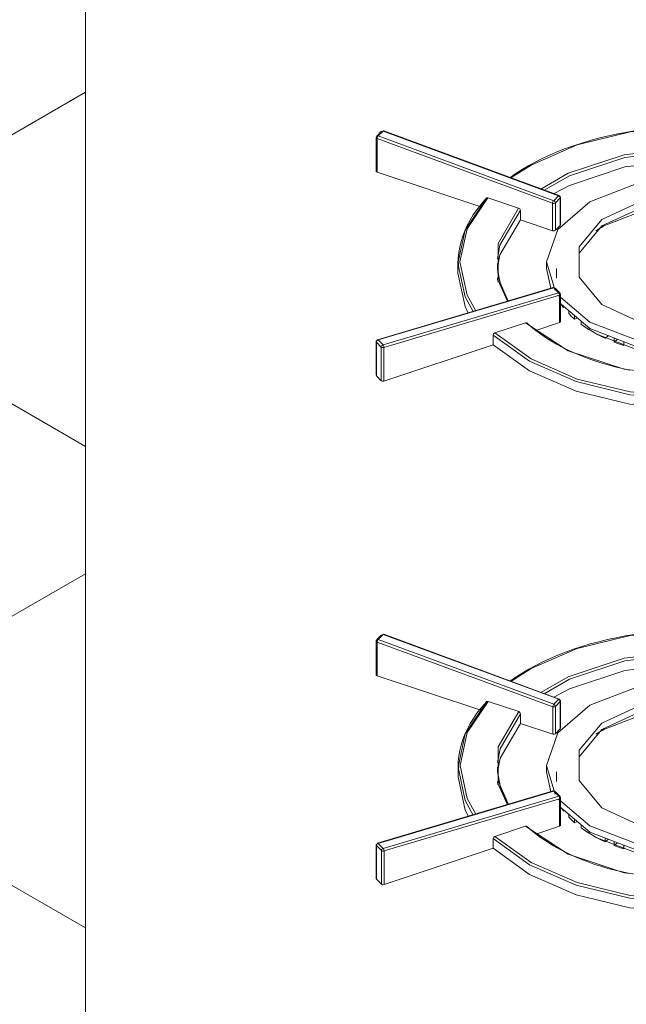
# Model space of a CAD drawing. Header units: metres. Extents: x -33 to 126, y -29 to 31.
# Tile 568 of 656: x 78.787 to 79.095, y 8.748 to 9.249. Entities that reach past the tile are written whole.
import ezdxf

# ---------------------------------------------------------------- set-up
doc = ezdxf.new("R2010")
doc.units = ezdxf.units.M
for name, color, linetype, lineweight in [('A-FLOR-PATT', 8, 'Continuous', 18), ('G-IMPT', 8, 'Continuous', 18), ('Q-SPCQ', 91, 'Continuous', 18)]:
    doc.layers.add(name, color=color, linetype=linetype, lineweight=lineweight)

# ---------------------------------------------------------------- blocks, each defined once
blk = doc.blocks.new('Industrial_Ranger_-_6-Burner - fogao_industrial_dwg_boca_3_chamas-V874-PERSPECTIVA GERAL')
at = {"layer": 'G-IMPT', "lineweight": 9}
for p, q in [((4.07463, 9.18955), (4.07713, 9.19205)), ((4.07713, 9.19205), (4.16633, 9.15912)), ((4.16665, 9.15925), (4.07745, 9.19219)), ((4.0736, 9.18875), (4.0736, 9.17163)), ((4.07624, 9.19154), (4.07374, 9.18904)), ((4.07374, 9.18904), (4.07374, 9.17192)), ((4.07639, 9.19196), (4.07389, 9.18946)), ((4.0741, 9.18825), (4.1633, 9.15531)), ((4.0741, 9.17113), (4.0741, 9.18825)), ((4.16383, 9.15662), (4.07463, 9.18955)), ((4.15159, 9.17437), (4.14187, 9.16822)), ((4.0741, 9.17113), (4.1273, 9.1534)), ((4.14603, 9.15287), (4.13044, 9.15807)), ((4.16633, 9.15912), (4.16383, 9.15662)), ((4.16467, 9.15552), (4.16717, 9.15802)), ((4.16717, 9.15802), (4.16717, 9.14411)), ((4.1673, 9.1444), (4.1673, 9.15831)), ((4.1633, 9.15531), (4.1633, 9.1414)), ((4.16467, 9.14161), (4.16467, 9.15552)), ((4.1469, 9.14687), (4.1469, 9.15177)), ((4.1469, 9.14687), (4.1633, 9.1414)), ((4.16467, 9.14161), (4.16717, 9.14411)), ((4.16717, 9.14411), (4.16727, 9.14455)), ((4.18972, 9.1441), (4.1881, 9.14305)), ((4.1152, 9.12467), (4.1152, 9.11977)), ((4.11554, 9.125), (4.11528, 9.12224)), ((4.1602, 9.12548), (4.1602, 9.12222)), ((4.1623, 9.11213), (4.1602, 9.12222)), ((4.1652, 9.12222), (4.1652, 9.11977)), ((4.13546, 9.11558), (4.13529, 9.11736)), ((4.1652, 9.11977), (4.1652, 9.11732)), ((4.16352, 9.11251), (4.07432, 9.08598)), ((4.07463, 9.08584), (4.16383, 9.11237)), ((4.16347, 9.11249), (4.16352, 9.11251)), ((4.16364, 9.1125), (4.16383, 9.11237)), ((4.16383, 9.11237), (4.16633, 9.10987)), ((4.16701, 9.10975), (4.16451, 9.11225)), ((4.16633, 9.10987), (4.07713, 9.08334)), ((4.0776, 9.08202), (4.1668, 9.10855)), ((4.16717, 9.10934), (4.16467, 9.11184)), ((4.1668, 9.10855), (4.1668, 9.09464)), ((4.16717, 9.09542), (4.16717, 9.10934)), ((4.1673, 9.09514), (4.1673, 9.10905)), ((4.16772, 9.10369), (4.16887, 9.10217)), ((4.17147, 9.10085), (4.17147, 9.09922)), ((4.17445, 9.0964), (4.17445, 9.09843)), ((4.17445, 9.0964), (4.17595, 9.09697)), ((4.14953, 9.0946), (4.13394, 9.0894)), ((4.15531, 9.0908), (4.1668, 9.09464)), ((4.17782, 9.09536), (4.17782, 9.09372)), ((4.13307, 9.08829), (4.13307, 9.08339)), ((4.18994, 9.0867), (4.1918, 9.08806)), ((4.18994, 9.0867), (4.18994, 9.08719)), ((4.0736, 9.08502), (4.0736, 9.0679)), ((4.07374, 9.08473), (4.07624, 9.08223)), ((4.07374, 9.06761), (4.07374, 9.08473)), ((4.07713, 9.08334), (4.07463, 9.08584)), ((4.07624, 9.08223), (4.07624, 9.06511)), ((4.0776, 9.0649), (4.13307, 9.08339)), ((4.0776, 9.0649), (4.0776, 9.08202)), ((4.19457, 9.08688), (4.19457, 9.08475)), ((4.19457, 9.08475), (4.19622, 9.08618)), ((4.19945, 9.08302), (4.19945, 9.08493)), ((4.07364, 9.06805), (4.07374, 9.06761)), ((4.07374, 9.06761), (4.07624, 9.06511))]:
    blk.add_line(p, q, dxfattribs=at)
for points in [[(4.07713, 9.19205, 0), (4.07732, 9.19218, 0), (4.07748, 9.19217, 0)], [(4.14155, 9.16829, 0), (4.14462, 9.17043, 0), (4.14783, 9.17249, 0), (4.15119, 9.17448, 0), (4.15467, 9.17638, 0), (4.15829, 9.17821, 0), (4.16202, 9.17994, 0), (4.16587, 9.18159, 0), (4.16983, 9.18315, 0), (4.1739, 9.18461, 0), (4.17806, 9.18598, 0), (4.18231, 9.18725, 0), (4.18665, 9.18843, 0), (4.19106, 9.1895, 0), (4.19554, 9.19047, 0), (4.20009, 9.19133, 0), (4.20469, 9.19209, 0), (4.20934, 9.19274, 0), (4.21403, 9.19328, 0), (4.21875, 9.19372, 0), (4.2235, 9.19404, 0), (4.22827, 9.19426, 0), (4.2317, 9.19434, 0)], [(4.2317, 9.19416, 0), (4.20271, 9.19158, 0), (4.1757, 9.18498, 0), (4.1523, 9.17477, 0), (4.14205, 9.16823, 0)], [(4.07374, 9.18904, 0), (4.07361, 9.18882, 0), (4.07364, 9.1886, 0), (4.07381, 9.1884, 0), (4.0741, 9.18825, 0)], [(4.07463, 9.18955, 0), (4.074, 9.18954, 0), (4.07374, 9.18904, 0)], [(4.0741, 9.18825, 0), (4.07415, 9.1886, 0), (4.07427, 9.18897, 0), (4.07444, 9.1893, 0), (4.07463, 9.18955, 0)], [(4.2317, 9.18376, 0), (4.19956, 9.18005, 0), (4.17118, 9.17058, 0), (4.15728, 9.16259, 0)], [(4.2317, 9.18237, 0), (4.1999, 9.17869, 0), (4.17182, 9.16933, 0), (4.15891, 9.16199, 0)], [(4.1638, 9.16019, 0), (4.17182, 9.16443, 0), (4.1999, 9.17379, 0), (4.2317, 9.17747, 0)], [(4.07374, 9.17192, 0), (4.07364, 9.17149, 0), (4.0741, 9.17113, 0)], [(4.16456, 9.11094, 0), (4.1602, 9.12548, 0), (4.16591, 9.14206, 0), (4.18217, 9.1561, 0), (4.2065, 9.16549, 0), (4.2352, 9.16879, 0)], [(4.1152, 9.12467, 0), (4.1153, 9.12748, 0), (4.11559, 9.1303, 0), (4.11608, 9.1331, 0), (4.11676, 9.13588, 0), (4.11763, 9.13865, 0), (4.11869, 9.14139, 0), (4.11994, 9.1441, 0), (4.12137, 9.14678, 0), (4.12299, 9.14942, 0), (4.12479, 9.15201, 0), (4.12676, 9.15456, 0), (4.1289, 9.15706, 0), (4.12972, 9.15795, 0)], [(4.12957, 9.15754, 0), (4.11885, 9.14162, 0), (4.1152, 9.12467, 0), (4.11885, 9.10771, 0), (4.12289, 9.10026, 0)], [(4.13044, 9.15807, 0), (4.11981, 9.14229, 0), (4.1162, 9.12548, 0), (4.11981, 9.10868, 0), (4.12421, 9.10072, 0)], [(4.13044, 9.15807, 0), (4.12982, 9.15804, 0), (4.12957, 9.15754, 0)], [(4.1668, 9.15881, 0), (4.16678, 9.15908, 0), (4.16668, 9.15923, 0), (4.16652, 9.15925, 0), (4.16633, 9.15912, 0)], [(4.16633, 9.15912, 0), (4.16693, 9.15867, 0), (4.16717, 9.15802, 0)], [(4.16717, 9.15802, 0), (4.16729, 9.15824, 0), (4.16727, 9.15846, 0), (4.1671, 9.15866, 0), (4.1668, 9.15881, 0)], [(4.2352, 9.16013, 0), (4.20917, 9.15669, 0), (4.18829, 9.14708, 0), (4.1767, 9.13319, 0), (4.1767, 9.11778, 0), (4.18829, 9.10389, 0), (4.20917, 9.09427, 0), (4.2352, 9.09084, 0)], [(4.14603, 9.15287, 0), (4.13554, 9.13495, 0), (4.13554, 9.11602, 0), (4.14032, 9.1055, 0)], [(4.1469, 9.15177, 0), (4.14665, 9.15243, 0), (4.14603, 9.15287, 0)], [(4.16383, 9.15662, 0), (4.16364, 9.15636, 0), (4.16347, 9.15603, 0), (4.16335, 9.15566, 0), (4.1633, 9.15531, 0)], [(4.1633, 9.15531, 0), (4.16367, 9.15524, 0), (4.16406, 9.15525, 0), (4.16441, 9.15535, 0), (4.16467, 9.15552, 0)], [(4.16467, 9.15552, 0), (4.16443, 9.15617, 0), (4.16383, 9.15662, 0)], [(4.1767, 9.12993, 0), (4.18829, 9.14382, 0), (4.20917, 9.15343, 0), (4.2352, 9.15686, 0)], [(4.18524, 9.14132, 0), (4.18924, 9.14386, 0), (4.21033, 9.15199, 0), (4.2352, 9.15485, 0)], [(4.1469, 9.15177, 0), (4.13652, 9.13403, 0), (4.13529, 9.12707, 0)], [(4.13529, 9.12217, 0), (4.13652, 9.12913, 0), (4.1469, 9.14687, 0)], [(4.1633, 9.1414, 0), (4.16406, 9.14134, 0), (4.16467, 9.14161, 0)], [(4.1352, 9.12467, 0), (4.13528, 9.1224, 0), (4.13551, 9.12015, 0), (4.13591, 9.11789, 0), (4.13645, 9.11565, 0), (4.13716, 9.11341, 0), (4.13802, 9.1112, 0), (4.13903, 9.109, 0), (4.14019, 9.10682, 0)], [(4.13529, 9.12226, 0), (4.13652, 9.11531, 0), (4.14078, 9.10564, 0)], [(4.1152, 9.11977, 0), (4.11885, 9.10282, 0), (4.12044, 9.09952, 0)], [(4.23194, 9.08222, 0), (4.2065, 9.08548, 0), (4.18217, 9.09487, 0), (4.16629, 9.10839, 0)], [(4.16717, 9.10934, 0), (4.16693, 9.10982, 0), (4.16633, 9.10987, 0)], [(4.16633, 9.10987, 0), (4.16652, 9.10962, 0), (4.16668, 9.10928, 0), (4.16678, 9.1089, 0), (4.1668, 9.10855, 0)], [(4.1668, 9.10855, 0), (4.1671, 9.1087, 0), (4.16727, 9.1089, 0), (4.16729, 9.10912, 0), (4.16717, 9.10934, 0)], [(4.23212, 9.07897, 0), (4.2065, 9.08221, 0), (4.18217, 9.0916, 0), (4.16653, 9.10481, 0)], [(4.17147, 9.09922, 0), (4.17291, 9.09779, 0), (4.17445, 9.0964, 0)], [(4.1504, 9.09407, 0), (4.15015, 9.09456, 0), (4.14953, 9.0946, 0)], [(4.14953, 9.0946, 0), (4.17118, 9.08038, 0), (4.19956, 9.07092, 0), (4.2317, 9.06721, 0)], [(4.15023, 9.0945, 0), (4.1524, 9.09258, 0), (4.15471, 9.0907, 0), (4.15715, 9.08888, 0), (4.15972, 9.08712, 0), (4.16241, 9.08541, 0), (4.16522, 9.08377, 0), (4.16814, 9.08219, 0), (4.17117, 9.08068, 0), (4.1743, 9.07924, 0), (4.17753, 9.07787, 0), (4.18085, 9.07658, 0), (4.18427, 9.07537, 0), (4.18776, 9.07423, 0), (4.19133, 9.07318, 0), (4.19498, 9.07221, 0), (4.19868, 9.07132, 0), (4.20245, 9.07053, 0)], [(4.1668, 9.09464, 0), (4.16727, 9.09499, 0), (4.16717, 9.09542, 0)], [(4.17782, 9.09372, 0), (4.17963, 9.09244, 0), (4.18154, 9.0912, 0)], [(4.13394, 9.0894, 0), (4.13332, 9.08895, 0), (4.13307, 9.08829, 0)], [(4.13307, 9.08829, 0), (4.15159, 9.07497, 0), (4.1752, 9.06467, 0), (4.20245, 9.05801, 0), (4.2317, 9.05541, 0)], [(4.13394, 9.0894, 0), (4.1523, 9.07619, 0), (4.1757, 9.06598, 0), (4.20271, 9.05939, 0), (4.2317, 9.05681, 0)], [(4.18139, 9.09147, 0), (4.1857, 9.08874, 0), (4.20841, 9.07998, 0), (4.23224, 9.07694, 0)], [(4.18558, 9.08885, 0), (4.18772, 9.08775, 0), (4.18994, 9.0867, 0)], [(4.0741, 9.08552, 0), (4.07381, 9.08537, 0), (4.07364, 9.08517, 0), (4.07361, 9.08494, 0), (4.07374, 9.08473, 0)], [(4.07374, 9.08473, 0), (4.074, 9.08541, 0), (4.07463, 9.08584, 0)], [(4.07463, 9.08584, 0), (4.07444, 9.08597, 0), (4.07427, 9.08596, 0), (4.07415, 9.0858, 0), (4.0741, 9.08552, 0)], [(4.07713, 9.08334, 0), (4.0765, 9.08291, 0), (4.07624, 9.08223, 0)], [(4.07624, 9.08223, 0), (4.07649, 9.08206, 0), (4.07684, 9.08196, 0), (4.07723, 9.08194, 0), (4.0776, 9.08202, 0)], [(4.0776, 9.08202, 0), (4.07758, 9.08237, 0), (4.07748, 9.08275, 0), (4.07732, 9.08309, 0), (4.07713, 9.08334, 0)], [(4.13307, 9.08339, 0), (4.15159, 9.07007, 0), (4.1752, 9.05977, 0), (4.20245, 9.05312, 0), (4.2317, 9.05052, 0)], [(4.19457, 9.08475, 0), (4.19698, 9.08386, 0), (4.19945, 9.08302, 0)], [(4.07624, 9.06511, 0), (4.07684, 9.06484, 0), (4.0776, 9.0649, 0)]]:
    blk.add_polyline3d(points, dxfattribs=at)
blk = doc.blocks.new('Industrial_Ranger_-_6-Burner - fogao_industrial_dwg_boca_3_chamas-V876-PERSPECTIVA GERAL')
at = {"layer": 'G-IMPT', "lineweight": 9}
for p, q in [((4.07363, 8.93273), (4.07363, 8.91562)), ((4.07626, 8.93552), (4.07376, 8.93302)), ((4.07376, 8.93302), (4.07376, 8.91591)), ((4.07642, 8.93594), (4.07392, 8.93344)), ((4.07413, 8.93223), (4.16333, 8.89929)), ((4.07413, 8.91512), (4.07413, 8.93223)), ((4.07466, 8.93354), (4.07716, 8.93604)), ((4.16386, 8.9006), (4.07466, 8.93354)), ((4.07716, 8.93604), (4.16636, 8.9031)), ((4.16668, 8.90323), (4.07748, 8.93617)), ((4.15162, 8.91835), (4.1419, 8.9122)), ((4.07413, 8.91512), (4.12732, 8.89739)), ((4.14606, 8.89685), (4.13047, 8.90205)), ((4.16636, 8.9031), (4.16386, 8.9006)), ((4.1647, 8.89951), (4.1672, 8.90201)), ((4.1672, 8.90201), (4.1672, 8.88809)), ((4.16733, 8.88838), (4.16733, 8.90229)), ((4.16333, 8.89929), (4.16333, 8.88538)), ((4.1647, 8.88559), (4.1647, 8.89951)), ((4.14693, 8.89085), (4.14693, 8.89575)), ((4.14693, 8.89085), (4.16333, 8.88538)), ((4.1647, 8.88559), (4.1672, 8.88809)), ((4.1672, 8.88809), (4.1673, 8.88853)), ((4.18975, 8.88808), (4.18813, 8.88703)), ((4.11523, 8.86865), (4.11523, 8.86375)), ((4.11557, 8.86898), (4.1153, 8.86622)), ((4.16023, 8.86947), (4.16023, 8.8662)), ((4.16233, 8.85611), (4.16023, 8.8662)), ((4.16523, 8.8662), (4.16523, 8.86375)), ((4.16523, 8.86375), (4.16523, 8.8613)), ((4.13549, 8.85956), (4.13531, 8.86135)), ((4.16355, 8.85649), (4.07434, 8.82996)), ((4.07466, 8.82983), (4.16386, 8.85636)), ((4.16636, 8.85386), (4.07716, 8.82733)), ((4.07763, 8.826), (4.16683, 8.85253)), ((4.1635, 8.85647), (4.16355, 8.85649)), ((4.16367, 8.85648), (4.16386, 8.85636)), ((4.16386, 8.85636), (4.16636, 8.85386)), ((4.16704, 8.85374), (4.16454, 8.85624)), ((4.1672, 8.85332), (4.1647, 8.85582)), ((4.16683, 8.85253), (4.16683, 8.83862)), ((4.1672, 8.83941), (4.1672, 8.85332)), ((4.16733, 8.83912), (4.16733, 8.85303)), ((4.16775, 8.84767), (4.1689, 8.84615)), ((4.17149, 8.84483), (4.17149, 8.8432)), ((4.17448, 8.84038), (4.17448, 8.84241)), ((4.14956, 8.83858), (4.13397, 8.83338)), ((4.15534, 8.83479), (4.16683, 8.83862)), ((4.17448, 8.84038), (4.17598, 8.84095)), ((4.17785, 8.83934), (4.17785, 8.8377)), ((4.1331, 8.83227), (4.1331, 8.82737)), ((4.18997, 8.83068), (4.18997, 8.83258)), ((4.18997, 8.83068), (4.19167, 8.83193)), ((4.07363, 8.829), (4.07363, 8.81188)), ((4.07376, 8.82871), (4.07626, 8.82621)), ((4.07376, 8.8116), (4.07376, 8.82871)), ((4.07716, 8.82733), (4.07466, 8.82983)), ((4.07763, 8.80888), (4.1331, 8.82737)), ((4.1946, 8.83086), (4.1946, 8.82874)), ((4.1946, 8.82874), (4.19625, 8.83016)), ((4.19948, 8.827), (4.19948, 8.82891)), ((4.07626, 8.82621), (4.07626, 8.8091)), ((4.07763, 8.80888), (4.07763, 8.826)), ((4.07366, 8.81203), (4.07376, 8.8116)), ((4.07376, 8.8116), (4.07626, 8.8091))]:
    blk.add_line(p, q, dxfattribs=at)
for points in [[(4.14158, 8.91228, 0), (4.14465, 8.91441, 0), (4.14786, 8.91647, 0), (4.15121, 8.91846, 0), (4.1547, 8.92036, 0), (4.15831, 8.92219, 0), (4.16205, 8.92392, 0), (4.1659, 8.92557, 0), (4.16986, 8.92713, 0), (4.17393, 8.92859, 0), (4.17809, 8.92996, 0), (4.18234, 8.93124, 0), (4.18668, 8.93241, 0), (4.19109, 8.93348, 0), (4.19557, 8.93445, 0), (4.20012, 8.93531, 0), (4.20472, 8.93607, 0), (4.20937, 8.93672, 0), (4.21406, 8.93726, 0), (4.21878, 8.9377, 0), (4.22353, 8.93802, 0), (4.2283, 8.93824, 0), (4.23173, 8.93832, 0)], [(4.23173, 8.93814, 0), (4.20274, 8.93556, 0), (4.17573, 8.92897, 0), (4.15233, 8.91876, 0), (4.14207, 8.91221, 0)], [(4.07376, 8.93302, 0), (4.07364, 8.93281, 0), (4.07366, 8.93258, 0), (4.07384, 8.93238, 0), (4.07413, 8.93223, 0)], [(4.07466, 8.93354, 0), (4.07403, 8.93352, 0), (4.07376, 8.93302, 0)], [(4.07413, 8.93223, 0), (4.07418, 8.93258, 0), (4.0743, 8.93295, 0), (4.07447, 8.93328, 0), (4.07466, 8.93354, 0)], [(4.07716, 8.93604, 0), (4.07735, 8.93617, 0), (4.07751, 8.93615, 0)], [(4.23173, 8.92774, 0), (4.19959, 8.92403, 0), (4.1712, 8.91457, 0), (4.15731, 8.90657, 0)], [(4.23173, 8.92635, 0), (4.19993, 8.92267, 0), (4.17185, 8.91331, 0), (4.15893, 8.90597, 0)], [(4.16383, 8.90417, 0), (4.17185, 8.90841, 0), (4.19993, 8.91777, 0), (4.23173, 8.92145, 0)], [(4.07376, 8.91591, 0), (4.07366, 8.91547, 0), (4.07413, 8.91512, 0)], [(4.16459, 8.85492, 0), (4.16023, 8.86947, 0), (4.16594, 8.88604, 0), (4.1822, 8.90008, 0), (4.20653, 8.90947, 0), (4.23523, 8.91277, 0)], [(4.11523, 8.86865, 0), (4.11533, 8.87147, 0), (4.11562, 8.87428, 0), (4.11611, 8.87708, 0), (4.11679, 8.87986, 0), (4.11766, 8.88263, 0), (4.11872, 8.88537, 0), (4.11997, 8.88808, 0), (4.1214, 8.89076, 0), (4.12302, 8.8934, 0), (4.12482, 8.89599, 0), (4.12679, 8.89855, 0), (4.12893, 8.90105, 0), (4.12975, 8.90193, 0)], [(4.13047, 8.90205, 0), (4.11984, 8.88627, 0), (4.11623, 8.86947, 0), (4.11984, 8.85266, 0), (4.12424, 8.8447, 0)], [(4.13047, 8.90205, 0), (4.12985, 8.90202, 0), (4.1296, 8.90153, 0)], [(4.16683, 8.90279, 0), (4.1668, 8.90306, 0), (4.16671, 8.90322, 0), (4.16655, 8.90323, 0), (4.16636, 8.9031, 0)], [(4.16636, 8.9031, 0), (4.16695, 8.90265, 0), (4.1672, 8.90201, 0)], [(4.1672, 8.90201, 0), (4.16732, 8.90222, 0), (4.1673, 8.90244, 0), (4.16712, 8.90265, 0), (4.16683, 8.90279, 0)], [(4.23523, 8.90411, 0), (4.2092, 8.90068, 0), (4.18832, 8.89106, 0), (4.17673, 8.87717, 0), (4.17673, 8.86176, 0), (4.18832, 8.84787, 0), (4.2092, 8.83826, 0), (4.23523, 8.83483, 0)], [(4.1296, 8.90153, 0), (4.11888, 8.8856, 0), (4.11523, 8.86865, 0), (4.11888, 8.8517, 0), (4.12292, 8.84424, 0)], [(4.14606, 8.89685, 0), (4.13557, 8.87893, 0), (4.13557, 8.86, 0), (4.14034, 8.84948, 0)], [(4.14693, 8.89575, 0), (4.14667, 8.89641, 0), (4.14606, 8.89685, 0)], [(4.16386, 8.9006, 0), (4.16367, 8.90035, 0), (4.1635, 8.90001, 0), (4.16338, 8.89964, 0), (4.16333, 8.89929, 0)], [(4.16333, 8.89929, 0), (4.1637, 8.89922, 0), (4.16409, 8.89924, 0), (4.16444, 8.89934, 0), (4.1647, 8.89951, 0)], [(4.1647, 8.89951, 0), (4.16445, 8.90015, 0), (4.16386, 8.9006, 0)], [(4.17673, 8.87391, 0), (4.18832, 8.8878, 0), (4.2092, 8.89741, 0), (4.23523, 8.90084, 0)], [(4.18526, 8.88531, 0), (4.18927, 8.88784, 0), (4.21035, 8.89597, 0), (4.23523, 8.89883, 0)], [(4.14693, 8.89575, 0), (4.13655, 8.87801, 0), (4.13531, 8.87105, 0)], [(4.13531, 8.86615, 0), (4.13655, 8.87311, 0), (4.14693, 8.89085, 0)], [(4.16333, 8.88538, 0), (4.16409, 8.88533, 0), (4.1647, 8.88559, 0)], [(4.13523, 8.86865, 0), (4.13531, 8.86639, 0), (4.13554, 8.86413, 0), (4.13593, 8.86187, 0), (4.13648, 8.85963, 0), (4.13718, 8.8574, 0), (4.13804, 8.85518, 0), (4.13906, 8.85298, 0), (4.14022, 8.8508, 0)], [(4.11523, 8.86375, 0), (4.11888, 8.8468, 0), (4.12047, 8.8435, 0)], [(4.13531, 8.86625, 0), (4.13655, 8.85929, 0), (4.14081, 8.84963, 0)], [(4.23197, 8.82621, 0), (4.20653, 8.82946, 0), (4.1822, 8.83885, 0), (4.16632, 8.85237, 0)], [(4.1672, 8.85332, 0), (4.16695, 8.8538, 0), (4.16636, 8.85386, 0)], [(4.16636, 8.85386, 0), (4.16655, 8.8536, 0), (4.16671, 8.85326, 0), (4.1668, 8.85288, 0), (4.16683, 8.85253, 0)], [(4.16683, 8.85253, 0), (4.16712, 8.85268, 0), (4.1673, 8.85288, 0), (4.16732, 8.8531, 0), (4.1672, 8.85332, 0)], [(4.23215, 8.82295, 0), (4.20653, 8.8262, 0), (4.1822, 8.83558, 0), (4.16656, 8.84879, 0)], [(4.17149, 8.8432, 0), (4.17294, 8.84177, 0), (4.17448, 8.84038, 0)], [(4.15043, 8.83805, 0), (4.15017, 8.83854, 0), (4.14956, 8.83858, 0)], [(4.14956, 8.83858, 0), (4.1712, 8.82437, 0), (4.19959, 8.8149, 0), (4.23173, 8.81119, 0)], [(4.15026, 8.83848, 0), (4.15243, 8.83656, 0), (4.15474, 8.83468, 0), (4.15718, 8.83286, 0), (4.15975, 8.8311, 0), (4.16244, 8.82939, 0), (4.16524, 8.82775, 0), (4.16816, 8.82617, 0), (4.17119, 8.82466, 0), (4.17433, 8.82322, 0), (4.17756, 8.82186, 0), (4.18088, 8.82056, 0), (4.18429, 8.81935, 0), (4.18779, 8.81822, 0), (4.19136, 8.81716, 0), (4.195, 8.81619, 0), (4.19871, 8.81531, 0), (4.20248, 8.81451, 0)], [(4.16683, 8.83862, 0), (4.1673, 8.83897, 0), (4.1672, 8.83941, 0)], [(4.17785, 8.8377, 0), (4.17966, 8.83642, 0), (4.18156, 8.83518, 0)], [(4.13397, 8.83338, 0), (4.13335, 8.83294, 0), (4.1331, 8.83227, 0)], [(4.1331, 8.83227, 0), (4.15162, 8.81895, 0), (4.17523, 8.80865, 0), (4.20248, 8.802, 0), (4.23173, 8.7994, 0)], [(4.13397, 8.83338, 0), (4.15233, 8.82017, 0), (4.17573, 8.80997, 0), (4.20274, 8.80337, 0), (4.23173, 8.80079, 0)], [(4.18142, 8.83545, 0), (4.18573, 8.83272, 0), (4.20844, 8.82396, 0), (4.23227, 8.82092, 0)], [(4.18561, 8.83284, 0), (4.18775, 8.83174, 0), (4.18997, 8.83068, 0)], [(4.07413, 8.8295, 0), (4.07384, 8.82935, 0), (4.07366, 8.82915, 0), (4.07364, 8.82892, 0), (4.07376, 8.82871, 0)], [(4.07376, 8.82871, 0), (4.07403, 8.82939, 0), (4.07466, 8.82983, 0)], [(4.07466, 8.82983, 0), (4.07447, 8.82995, 0), (4.0743, 8.82994, 0), (4.07418, 8.82978, 0), (4.07413, 8.8295, 0)], [(4.07716, 8.82733, 0), (4.07653, 8.82689, 0), (4.07626, 8.82621, 0)], [(4.07763, 8.826, 0), (4.0776, 8.82635, 0), (4.07751, 8.82673, 0), (4.07735, 8.82707, 0), (4.07716, 8.82733, 0)], [(4.1331, 8.82737, 0), (4.15162, 8.81405, 0), (4.17523, 8.80375, 0), (4.20248, 8.7971, 0), (4.23173, 8.7945, 0)], [(4.1946, 8.82874, 0), (4.19701, 8.82784, 0), (4.19948, 8.827, 0)], [(4.07626, 8.82621, 0), (4.07652, 8.82604, 0), (4.07687, 8.82594, 0), (4.07726, 8.82593, 0), (4.07763, 8.826, 0)], [(4.07626, 8.8091, 0), (4.07687, 8.80883, 0), (4.07763, 8.80888, 0)]]:
    blk.add_polyline3d(points, dxfattribs=at)
blk = doc.blocks.new('Industrial_Ranger_-_6-Burner - Industrial_Ranger_-_6-Burner-V877-PERSPECTIVA GERAL')
at = {"layer": 'Q-SPCQ', "lineweight": 9}
blk.add_line((3.92587, 9.28945), (3.92587, 8.42256), dxfattribs=at)
for name in ['Industrial_Ranger_-_6-Burner - fogao_industrial_dwg_boca_3_chamas-V874-PERSPECTIVA GERAL', 'Industrial_Ranger_-_6-Burner - fogao_industrial_dwg_boca_3_chamas-V876-PERSPECTIVA GERAL']:
    blk.add_blockref(name, (0, 0))

msp = doc.modelspace()

# ---------------------------------------------------------------- hatches: boundary and pattern name
at = {"layer": 'A-FLOR-PATT', "lineweight": 9}
h = msp.add_hatch(dxfattribs=at)
h.set_pattern_fill('FP_201', color=256, style=0, pattern_type=2)
h.set_pattern_definition([(150, (-47.052, -19.642), (-0.2116551, -0.1225974), []), (210, (-47.052, -19.642), (0.2116551, -0.1225974), [])])
h.paths.add_polyline_path([(78.69639, 6.38986), (79.21583, 6.40474), (79.21623, 6.40753), (78.69615, 6.39263)], flags=0)
h.paths.add_polyline_path([(79.26931, 6.40627), (79.33983, 6.40829), (79.33831, 6.41103), (79.26907, 6.40904)], flags=0)
h.paths.add_polyline_path([(79.97583, 6.4265), (79.98473, 6.42676), (79.98449, 6.42953), (79.97559, 6.42928)], flags=0)
h.paths.add_polyline_path([(80.05465, 6.42876), (80.87363, 6.45222), (80.8734, 6.45499), (80.05465, 6.43039)], flags=0)
h.paths.add_polyline_path([(80.94356, 6.45422), (81.01344, 6.45622), (81.0132, 6.459), (80.94356, 6.45614)], flags=0)
h.paths.add_polyline_path([(70.52619, 6.76198), (73.10305, 8.24973), (72.64504, 8.51416), (72.64504, 8.45937), (72.62708, 8.449), (72.60912, 8.45937), (72.60912, 8.5349), (72.29396, 8.71686), (72.2902, 8.71469), (72.2902, 8.66424), (72.27224, 8.65387), (72.25428, 8.66424), (72.25428, 8.69395), (71.48511, 8.24987), (71.48511, 7.78968), (71.46715, 7.77931), (71.44919, 7.78968), (71.44919, 8.22913), (71.13027, 8.045), (71.13027, 7.99456), (71.11231, 7.98419), (71.09435, 7.99456), (71.09435, 8.02426), (69.95303, 7.36532), (69.95303, 7.24314), (69.94868, 7.23052), (69.93629, 7.21981), (69.83475, 7.16119), (70.35163, 6.86277)], flags=0)
h.paths.add_polyline_path([(89.05233, 6.87161), (89.53316, 7.14922), (89.80325, 6.99329), (89.8881, 7.04228), (89.49074, 7.2717), (89.05233, 7.01858), (89.05233, 6.89813)], flags=0)
h.paths.add_polyline_path([(69.93929, 6.87566), (69.93929, 6.93282), (69.68924, 7.07718), (69.64055, 7.04814), (69.8403, 6.93282)], flags=0)
h.paths.add_polyline_path([(88.54321, 6.88449), (89.3523, 7.35162), (86.88222, 8.77772), (86.88151, 8.75772), (86.82848, 8.7271), (86.8108, 8.73731), (86.12137, 8.33926), (86.12137, 8.31885), (86.0901, 8.3008), (88.50895, 6.90427)], flags=0)
h.paths.add_polyline_path([(92.02218, 7.44787), (92.6484, 7.80942), (92.6484, 7.84095), (91.15244, 8.70465), (90.77131, 8.4846), (90.7706, 8.46378), (90.71757, 8.43316), (90.69989, 8.44337), (90.49891, 8.32733), (91.91611, 7.50911)], flags=0)
h.paths.add_polyline_path([(79.96438, 10.01877), (79.96438, 10.01785), (79.96813, 10.01831)], flags=0)
h.paths.add_polyline_path([(79.98438, 9.81682), (79.98847, 9.81682), (79.98188, 9.8152), (79.98265, 9.8157)], flags=0)
h.paths.add_polyline_path([(79.96438, 9.76473), (79.96438, 9.76382), (79.96813, 9.76428)], flags=0)
h.paths.add_polyline_path([(79.96438, 9.5107), (79.96438, 9.50978), (79.96813, 9.51024)], flags=0)
h.paths.add_polyline_path([(79.96188, 9.12276), (79.96188, 9.12184), (79.96438, 9.12245)], flags=0)
h.paths.add_polyline_path([(79.98188, 8.92081), (79.98596, 8.92081), (79.97938, 8.91919), (79.98015, 8.91969)], flags=0)
h.paths.add_polyline_path([(79.96188, 8.86872), (79.96188, 8.86781), (79.96563, 8.86826)], flags=0)
h.paths.add_polyline_path([(79.96188, 8.61469), (79.96188, 8.61377), (79.96563, 8.61423)], flags=0)
h.paths.add_polyline_path([(78.10511, 7.95741), (78.91687, 7.98066), (78.91687, 8.35724), (78.82008, 8.35724), (78.82008, 9.28945), (78.82258, 9.28945), (78.82258, 10.18546), (78.93522, 10.18546), (78.93522, 10.20867), (78.86811, 10.20867), (78.86811, 10.65429), (79.86811, 10.65429), (79.86811, 10.20867), (79.80101, 10.20867), (79.80101, 10.18546), (79.96438, 10.18546), (79.96438, 10.01877), (79.97938, 10.02019), (79.97976, 10.02705), (79.9853, 10.02699), (79.98938, 10.02349), (79.99051, 10.02053), (80.0009, 10.01785), (80.00138, 10.01661), (80.00085, 9.99759), (79.99051, 9.99318), (79.99124, 9.99202), (80.00138, 9.98555), (80.00085, 9.96345), (79.99729, 9.96251), (79.98938, 9.95773), (79.99051, 9.95407), (80.00085, 9.95036), (79.99955, 9.93662), (79.98938, 9.93322), (79.98938, 9.93191), (79.98438, 9.92761), (79.98938, 9.9267), (79.98803, 9.91135), (79.98438, 9.90951), (79.98938, 9.90574), (79.9889, 9.88617), (79.97938, 9.88258), (79.97938, 9.89638), (79.96438, 9.89638), (79.96438, 9.84511), (79.97188, 9.84602), (79.97938, 9.84602), (79.97938, 9.86069), (80.00138, 9.8483), (80.00016, 9.82731), (79.99729, 9.82652), (79.98938, 9.82293), (79.98938, 9.8209), (79.97938, 9.81458), (79.97938, 9.82786), (79.96438, 9.82786), (79.96438, 9.76473), (79.97938, 9.76616), (79.97976, 9.77302), (79.9853, 9.77296), (79.98938, 9.76945), (79.99051, 9.7665), (80.0009, 9.76382), (80.00138, 9.76257), (80.00085, 9.74355), (79.99051, 9.73915), (79.99124, 9.73799), (80.00138, 9.73152), (80.00085, 9.70941), (79.99729, 9.70847), (79.98938, 9.70369), (79.99051, 9.70004), (80.00085, 9.69633), (79.99955, 9.68259), (79.98938, 9.67918), (79.98938, 9.67787), (79.98438, 9.67358), (79.98938, 9.67267), (79.98803, 9.65732), (79.98438, 9.65548), (79.98938, 9.65171), (79.9889, 9.63213), (79.97938, 9.62855), (79.97938, 9.64235), (79.96438, 9.64235), (79.96438, 9.58966), (79.97938, 9.59071), (79.97938, 9.60432), (79.98938, 9.5991), (79.98938, 9.5819), (79.98438, 9.57854), (79.98938, 9.57451), (79.98851, 9.56136), (79.97938, 9.55821), (79.97938, 9.57149), (79.96438, 9.57149), (79.96438, 9.5107), (79.97938, 9.51213), (79.97976, 9.51898), (79.9853, 9.51892), (79.98938, 9.51542), (79.99051, 9.51246), (80.0009, 9.50978), (80.00138, 9.50854), (80.00085, 9.48952), (79.99051, 9.48511), (79.99124, 9.48395), (80.00138, 9.47749), (80.00085, 9.45538), (79.99729, 9.45444), (79.98938, 9.44966), (79.99051, 9.44601), (80.00085, 9.44229), (79.99955, 9.42855), (79.98938, 9.42515), (79.98938, 9.42384), (79.98438, 9.41954), (79.98938, 9.41863), (79.98803, 9.40329), (79.98438, 9.40144), (79.98938, 9.39768), (79.9889, 9.3781), (79.97938, 9.37452), (79.97938, 9.38831), (79.96438, 9.38831), (79.96438, 9.25325), (79.96188, 9.25325), (79.96188, 9.12276), (79.97688, 9.12418), (79.97725, 9.13104), (79.9828, 9.13098), (79.98688, 9.12747), (79.98801, 9.12452), (79.9984, 9.12184), (79.99888, 9.1206), (79.99835, 9.10158), (79.98801, 9.09717), (79.98874, 9.09601), (79.99888, 9.08954), (79.99835, 9.06743), (79.99479, 9.0665), (79.98688, 9.06172), (79.98801, 9.05806), (79.99835, 9.05435), (79.99705, 9.04061), (79.98688, 9.0372), (79.98688, 9.0359), (79.98188, 9.0316), (79.98688, 9.03069), (79.98553, 9.01534), (79.98188, 9.0135), (79.98688, 9.00973), (79.9864, 8.99016), (79.97688, 8.98657), (79.97688, 9.00037), (79.96188, 9.00037), (79.96254, 8.94918), (79.96938, 8.95001), (79.97688, 8.95001), (79.97688, 8.96468), (79.99888, 8.95229), (79.99798, 8.93123), (79.99479, 8.93051), (79.98688, 8.92692), (79.98688, 8.92489), (79.97688, 8.91857), (79.97688, 8.93185), (79.96188, 8.93185), (79.96188, 8.86872), (79.97688, 8.87015), (79.97725, 8.877), (79.9828, 8.87695), (79.98688, 8.87344), (79.98801, 8.87049), (79.9984, 8.86781), (79.99888, 8.86656), (79.99835, 8.84754), (79.98801, 8.84314), (79.98874, 8.84198), (79.99888, 8.83551), (79.99835, 8.8134), (79.99479, 8.81246), (79.98688, 8.80768), (79.98801, 8.80403), (79.99835, 8.80032), (79.99705, 8.78658), (79.98688, 8.78317), (79.98688, 8.78186), (79.98188, 8.77757), (79.98688, 8.77666), (79.98553, 8.76131), (79.98188, 8.75947), (79.98688, 8.7557), (79.9864, 8.73612), (79.97688, 8.73254), (79.97688, 8.74634), (79.96188, 8.74634), (79.96188, 8.69364), (79.97688, 8.6947), (79.97688, 8.70831), (79.98688, 8.70309), (79.98688, 8.68588), (79.98188, 8.68253), (79.98688, 8.6785), (79.98601, 8.66535), (79.97688, 8.6622), (79.97688, 8.67548), (79.96188, 8.67548), (79.96188, 8.61469), (79.97688, 8.61612), (79.97725, 8.62297), (79.9828, 8.62291), (79.98688, 8.61941), (79.98801, 8.61645), (79.9984, 8.61377), (79.99888, 8.61253), (79.99835, 8.59351), (79.98801, 8.5891), (79.9884, 8.58811), (79.99888, 8.58148), (79.99835, 8.55937), (79.99479, 8.55843), (79.98688, 8.55365), (79.98801, 8.55), (79.99835, 8.54628), (79.99705, 8.53254), (79.98688, 8.52914), (79.98688, 8.52783), (79.98188, 8.52353), (79.98688, 8.52262), (79.98553, 8.50728), (79.98188, 8.50543), (79.98688, 8.50167), (79.9864, 8.48209), (79.97688, 8.4785), (79.97688, 8.4923), (79.96188, 8.4923), (79.96188, 8.35724), (79.86687, 8.35724), (79.86687, 8.02811), (79.9868, 8.03212), (79.98704, 8.03459), (79.99154, 8.03746), (80.05193, 8.03894), (80.05671, 8.03643), (80.06191, 7.97589), (80.85573, 7.99906), (80.85598, 8.05948), (80.86047, 8.06234), (80.9204, 8.06406), (80.92567, 8.06099), (80.92589, 8.05844), (81.01511, 8.06099), (81.33915, 8.24808), (81.33915, 8.7788), (81.83412, 9.06457), (82.29374, 8.79921), (82.80357, 9.09356), (82.80357, 9.11397), (82.85731, 9.145), (82.94499, 9.09438), (82.95568, 9.10055), (82.95568, 9.63969), (82.8825, 9.68194), (82.8825, 9.72341), (83.00271, 9.79282), (82.75047, 9.93845), (82.75047, 9.80201), (82.7325, 9.79164), (82.71454, 9.80201), (82.71454, 9.95919), (82.50168, 10.08208), (82.50168, 9.94564), (82.48372, 9.93527), (82.46576, 9.94564), (82.46576, 10.10282), (82.30802, 10.19389), (82.19158, 10.12666), (82.19158, 9.47933), (82.17362, 9.46896), (82.15565, 9.47933), (82.15565, 10.10592), (82.15189, 10.10375), (81.9428, 10.22447), (81.9428, 9.62297), (81.92483, 9.6126), (81.90687, 9.62297), (81.90687, 10.24521), (81.83369, 10.28746), (81.83369, 10.32894), (81.9539, 10.39834), (79.42867, 11.85629), (77.51948, 10.75402), (77.41341, 10.81526), (77.41341, 11.63175), (77.07754, 11.43784), (77.07754, 11.39701), (76.8654, 11.27454), (76.81237, 11.30515), (76.81237, 10.34577), (75.33552, 9.49311), (75.40639, 9.4522), (75.42407, 9.4624), (75.47781, 9.43137), (75.47781, 9.33013), (76.01206, 9.02168), (76.08206, 9.0621), (76.09653, 9.05374), (76.11421, 9.06395), (76.16795, 9.03292), (76.16795, 9.01251), (76.53269, 8.80193), (77.00645, 9.07545), (77.50143, 8.78968), (77.50143, 8.74069), (77.54385, 8.76519), (78.03883, 8.47941), (78.03883, 7.97575), (78.05947, 7.9758), (78.06037, 7.96538), (78.10442, 7.96538)], flags=0)
h.paths.add_polyline_path([(79.99292, 8.50167), (79.98799, 8.50543), (79.99292, 8.50728), (79.99631, 8.50337), (79.99328, 8.50184)], flags=0)
h.paths.add_polyline_path([(79.97313, 8.51106), (79.97688, 8.51251), (79.97688, 8.52637), (79.96188, 8.52637), (79.96188, 8.51106), (79.96938, 8.51106)], flags=0)
h.paths.add_polyline_path([(79.99292, 8.52449), (79.98688, 8.52495), (79.99292, 8.52914), (79.99746, 8.52783), (79.99391, 8.52521)], flags=0)
h.paths.add_polyline_path([(79.96188, 8.54628), (79.97688, 8.54684), (79.97688, 8.56111), (79.96188, 8.55972), (79.96188, 8.54629)], flags=0)
h.paths.add_polyline_path([(79.96938, 8.58082), (79.97688, 8.58215), (79.97688, 8.59652), (79.96188, 8.59509), (79.96188, 8.58082), (79.96868, 8.58082)], flags=0)
h.paths.add_polyline_path([(79.99776, 8.61731), (79.99292, 8.61742), (79.98688, 8.62169), (79.99504, 8.61922)], flags=0)
h.paths.add_polyline_path([(79.98688, 8.62297), (79.97688, 8.62571), (79.97688, 8.62936), (79.98688, 8.6237)], flags=0)
h.paths.add_polyline_path([(79.97688, 8.66002), (79.97688, 8.66111), (79.97892, 8.66111)], flags=0)
h.paths.add_polyline_path([(79.99292, 8.68022), (79.98688, 8.68276), (79.99292, 8.68589), (79.99662, 8.68253), (79.99346, 8.68055)], flags=0)
h.paths.add_polyline_path([(73.91497, 8.7185), (74.08602, 8.81725), (74.08602, 9.07026), (73.91497, 9.16901), (73.91497, 9.00735)], flags=0)
h.paths.add_polyline_path([(94.15057, 8.73386), (94.29144, 8.81519), (92.79646, 9.67832), (92.65559, 9.59699), (94.13806, 8.74108)], flags=0)
h.paths.add_polyline_path([(79.99292, 8.7557), (79.98799, 8.75947), (79.99292, 8.76131), (79.99631, 8.75741), (79.99328, 8.75588)], flags=0)
h.paths.add_polyline_path([(79.96188, 8.7651), (79.97688, 8.76655), (79.97688, 8.7804), (79.96188, 8.7804), (79.96188, 8.76655)], flags=0)
h.paths.add_polyline_path([(79.99292, 8.77852), (79.98688, 8.77899), (79.99292, 8.78317), (79.99776, 8.78208), (79.9952, 8.7802)], flags=0)
h.paths.add_polyline_path([(79.96188, 8.80032), (79.97688, 8.80087), (79.97688, 8.81514), (79.96188, 8.81375), (79.96188, 8.80032)], flags=0)
h.paths.add_polyline_path([(79.97313, 8.83486), (79.97688, 8.83619), (79.97688, 8.85056), (79.96188, 8.84912), (79.96188, 8.83486), (79.96938, 8.83486)], flags=0)
h.paths.add_polyline_path([(79.99776, 8.87135), (79.99292, 8.87145), (79.98688, 8.87572), (79.99504, 8.87326)], flags=0)
h.paths.add_polyline_path([(79.98688, 8.877), (79.97688, 8.87974), (79.97688, 8.88339), (79.98688, 8.87773)], flags=0)
h.paths.add_polyline_path([(79.98688, 8.92304), (79.99585, 8.92761), (79.99521, 8.92626), (79.98824, 8.92343)], flags=0)
h.paths.add_polyline_path([(79.99292, 9.00973), (79.98799, 9.0135), (79.99292, 9.01534), (79.99631, 9.01144), (79.99328, 9.00991)], flags=0)
h.paths.add_polyline_path([(79.97313, 9.01913), (79.97688, 9.02058), (79.97688, 9.03444), (79.96188, 9.03444), (79.96188, 9.01913), (79.96938, 9.01913)], flags=0)
h.paths.add_polyline_path([(79.99292, 9.03256), (79.98688, 9.03302), (79.99292, 9.0372), (79.99746, 9.0359), (79.99391, 9.03328)], flags=0)
h.paths.add_polyline_path([(79.97688, 9.05435), (79.97688, 9.06918), (79.96188, 9.06778), (79.96188, 9.05435), (79.96991, 9.05435)], flags=0)
h.paths.add_polyline_path([(74.35828, 9.07136), (74.35828, 9.29195), (74.76176, 9.52489), (74.76176, 10.18247), (74.05465, 9.77422), (74.05465, 9.65175), (73.77181, 9.48845), (73.76121, 9.49457), (73.76121, 9.41609), (74.34457, 9.07928)], flags=0)
h.paths.add_polyline_path([(79.96188, 9.08889), (79.97688, 9.09022), (79.97688, 9.10459), (79.96188, 9.10459)], flags=0)
h.paths.add_polyline_path([(82.9916, 9.12129), (83.20446, 9.24418), (83.20446, 9.5004), (83.2007, 9.49822), (82.9916, 9.61895), (82.9916, 9.13479)], flags=0)
h.paths.add_polyline_path([(79.99776, 9.12538), (79.99292, 9.12548), (79.98688, 9.12976), (79.99504, 9.12729)], flags=0)
h.paths.add_polyline_path([(79.98688, 9.13104), (79.97688, 9.13378), (79.97688, 9.13743), (79.98688, 9.13177)], flags=0)
h.paths.add_polyline_path([(83.24038, 9.26492), (83.4937, 9.41118), (83.4937, 9.50934), (83.35683, 9.58837), (83.24038, 9.52114), (83.24038, 9.44098)], flags=0)
h.paths.add_polyline_path([(84.92018, 9.28346), (85.92621, 9.8643), (85.92621, 9.88471), (85.97995, 9.91574), (86.07675, 9.85985), (86.59593, 10.15959), (86.17446, 10.40293), (86.17446, 11.40317), (85.47443, 10.999), (85.47443, 9.83546), (85.2623, 9.71299), (84.99713, 9.86608), (84.99713, 10.8148), (84.42611, 10.48512), (84.42611, 10.37335), (84.37237, 10.34232), (84.3547, 10.35252), (84.15208, 10.23554), (84.15208, 9.58354), (84.39381, 9.7231), (84.92018, 9.4192)], flags=0)
h.paths.add_polyline_path([(79.99543, 9.39768), (79.99049, 9.40144), (79.99543, 9.40329), (79.99881, 9.39939), (79.99578, 9.39785)], flags=0)
h.paths.add_polyline_path([(86.35427, 9.40298), (86.52531, 9.50174), (86.52531, 9.96052), (86.35427, 9.86177), (86.35427, 9.48618)], flags=0)
h.paths.add_polyline_path([(79.96438, 9.40708), (79.97938, 9.40852), (79.97938, 9.42238), (79.96438, 9.42238), (79.96438, 9.40852)], flags=0)
h.paths.add_polyline_path([(79.99543, 9.4205), (79.98938, 9.42096), (79.99543, 9.42515), (80.00026, 9.42406), (79.9977, 9.42217)], flags=0)
h.paths.add_polyline_path([(79.97938, 9.44229), (79.97938, 9.45712), (79.96438, 9.45573), (79.96438, 9.44229)], flags=0)
h.paths.add_polyline_path([(79.97563, 9.47683), (79.97938, 9.47816), (79.97938, 9.49254), (79.96438, 9.4911), (79.96438, 9.47683), (79.97515, 9.47683)], flags=0)
h.paths.add_polyline_path([(80.00026, 9.51332), (79.99543, 9.51343), (79.98938, 9.5177), (79.99754, 9.51523)], flags=0)
h.paths.add_polyline_path([(79.98938, 9.51898), (79.97938, 9.52172), (79.97938, 9.52537), (79.98938, 9.51971)], flags=0)
h.paths.add_polyline_path([(79.97938, 9.55603), (79.97938, 9.55712), (79.98142, 9.55712)], flags=0)
h.paths.add_polyline_path([(79.99543, 9.57623), (79.98938, 9.57877), (79.99543, 9.5819), (79.99912, 9.57854), (79.99596, 9.57656)], flags=0)
h.paths.add_polyline_path([(79.99543, 9.65171), (79.99049, 9.65548), (79.99543, 9.65732), (79.99881, 9.65342), (79.99578, 9.65189)], flags=0)
h.paths.add_polyline_path([(79.97563, 9.66111), (79.97938, 9.66256), (79.97938, 9.67641), (79.96438, 9.67641), (79.96438, 9.66111), (79.97188, 9.66111)], flags=0)
h.paths.add_polyline_path([(79.99543, 9.67453), (79.98938, 9.675), (79.99543, 9.67918), (79.99997, 9.67787), (79.99641, 9.67525)], flags=0)
h.paths.add_polyline_path([(79.96438, 9.69633), (79.97938, 9.69688), (79.97938, 9.71115), (79.96438, 9.70976), (79.96438, 9.69633)], flags=0)
h.paths.add_polyline_path([(79.96749, 9.73087), (79.97938, 9.7322), (79.97938, 9.74657), (79.96438, 9.74513), (79.96438, 9.73087)], flags=0)
h.paths.add_polyline_path([(80.00026, 9.76736), (79.99543, 9.76746), (79.98938, 9.77173), (79.99754, 9.76927)], flags=0)
h.paths.add_polyline_path([(79.98938, 9.77302), (79.97938, 9.77576), (79.97938, 9.7794), (79.98938, 9.77375)], flags=0)
h.paths.add_polyline_path([(79.98938, 9.81905), (79.99835, 9.82362), (79.99771, 9.82227), (79.99074, 9.81944)], flags=0)
h.paths.add_polyline_path([(79.99543, 9.90574), (79.99049, 9.90951), (79.99543, 9.91135), (79.99881, 9.90745), (79.99578, 9.90592)], flags=0)
h.paths.add_polyline_path([(79.96438, 9.91514), (79.97938, 9.91659), (79.97938, 9.93045), (79.96438, 9.93045), (79.96438, 9.91659)], flags=0)
h.paths.add_polyline_path([(79.99543, 9.92857), (79.98938, 9.92903), (79.99543, 9.93322), (79.99997, 9.93191), (79.99641, 9.92929)], flags=0)
h.paths.add_polyline_path([(79.97938, 9.95036), (79.97938, 9.96519), (79.96438, 9.96379), (79.96438, 9.95036)], flags=0)
h.paths.add_polyline_path([(79.97938, 9.9849), (79.97938, 10.0006), (79.96438, 9.99917), (79.96438, 9.9849), (79.97692, 9.9849)], flags=0)
h.paths.add_polyline_path([(80.00026, 10.02139), (79.99543, 10.0215), (79.98938, 10.02577), (79.99754, 10.0233)], flags=0)
h.paths.add_polyline_path([(79.98938, 10.02705), (79.97938, 10.02979), (79.97938, 10.03344), (79.98938, 10.02778)], flags=0)
h.paths.add_polyline_path([(96.75999, 10.18325), (97.0633, 10.35837), (94.53948, 11.8155), (94.43341, 11.75426), (94.2673, 11.85017), (94.2673, 11.97264), (92.16363, 13.1872), (91.26611, 12.66843), (93.01216, 11.66035), (93.01216, 11.61887), (92.93898, 11.57662), (92.93898, 11.23374), (94.165, 10.5259), (94.165, 10.52872), (94.16887, 10.53994), (94.17988, 10.54946), (95.13391, 11.10027), (95.17207, 11.07823), (95.20575, 11.09768), (95.73382, 10.7928), (95.73382, 10.75391), (95.80566, 10.71243), (95.80566, 10.3383), (96.14855, 10.53626), (96.18671, 10.51423), (96.22039, 10.53367), (96.74846, 10.22879), (96.74846, 10.18991)], flags=0)
h.paths.add_polyline_path([(79.07819, 10.18546), (79.77561, 10.18546), (79.77561, 10.20867), (78.96062, 10.20867), (78.96062, 10.18546)], flags=0)
h.paths.add_polyline_path([(89.0736, 10.36682), (89.43014, 10.57267), (89.29069, 10.65318), (89.20437, 10.6042), (89.19032, 10.59878), (89.16827, 10.59628), (89.14658, 10.59878), (89.12803, 10.60593), (88.74514, 10.82699), (88.73275, 10.8377), (88.7284, 10.85033), (88.7284, 10.97782), (88.16143, 11.30515), (88.0589, 11.24596), (87.95284, 11.3072), (87.67346, 11.1459), (87.80125, 11.07212), (87.81248, 11.0786), (87.84458, 11.06084), (87.87219, 11.07678), (87.93505, 11.04049), (87.93505, 11.02416), (89.04641, 10.38251)], flags=0)
h.paths.add_polyline_path([(92.40755, 11.09149), (92.79646, 11.31603), (92.90306, 11.25448), (92.90306, 11.55588), (92.37576, 11.25145), (92.372, 11.25362), (92.372, 11.11202), (92.37576, 11.10984)], flags=0)
h.paths.add_polyline_path([(92.33608, 11.13276), (92.33608, 11.27436), (90.7171, 12.20908), (90.7171, 11.58249), (90.69913, 11.57212), (90.68117, 11.58249), (90.68117, 12.22982), (90.608, 12.27207), (90.608, 12.31355), (90.7282, 12.38295), (90.27215, 12.64625), (89.4483, 12.1706), (89.47284, 12.15643), (89.48406, 12.16291), (89.49753, 12.15514), (89.49753, 12.14218), (89.69357, 12.02899), (89.7048, 12.03547), (89.71827, 12.0277), (89.71827, 12.01473), (89.91431, 11.90155), (89.92553, 11.90803), (89.939, 11.90025), (89.939, 11.88729), (90.14178, 11.77022), (90.153, 11.7767), (90.1851, 11.75894), (90.21272, 11.77488), (90.27558, 11.73859), (90.27558, 11.72226), (90.84131, 11.39564), (91.36103, 11.6957), (91.48407, 11.62466), (91.50175, 11.63487), (91.55549, 11.60384), (91.55549, 11.58343), (92.24492, 11.18539), (92.2626, 11.19559), (92.31634, 11.16457), (92.31634, 11.14415)], flags=0)
h.paths.add_polyline_path([(73.84252, 11.28946), (75.35872, 12.16483), (75.15067, 12.28495), (73.63447, 11.40957), (73.77654, 11.32755)], flags=0)
h.paths.add_polyline_path([(68.25547, 11.33081), (68.60494, 11.53257), (68.57458, 11.5501), (68.22511, 11.34834), (68.24308, 11.33796)], flags=0)
h.paths.add_polyline_path([(76.1583, 11.57656), (76.18656, 11.59288), (76.18656, 11.60584), (76.20003, 11.61362), (76.21126, 11.60714), (76.25409, 11.63187), (76.25409, 11.64483), (76.25674, 11.64636), (76.1583, 11.7032), (76.1583, 11.5819)], flags=0)
h.paths.add_polyline_path([(84.14857, 11.66239), (84.14857, 11.87123), (84.23095, 11.91879), (84.23095, 11.9392), (84.28469, 11.97023), (84.3027, 11.96021), (84.36523, 11.99632), (84.37421, 11.99113), (84.66377, 12.15831), (84.66377, 12.16868), (84.7895, 12.24126), (84.79848, 12.23608), (85.08804, 12.40326), (85.08804, 12.41363), (85.13322, 12.43971), (85.13322, 12.46013), (85.18696, 12.49115), (85.20464, 12.48095), (85.92189, 12.89505), (85.92189, 12.91138), (85.98475, 12.94768), (86.05939, 12.90459), (86.08251, 12.91716), (86.09307, 12.91107), (86.3186, 13.04128), (86.3186, 13.16455), (86.04441, 13.32285), (86.04441, 13.30196), (86.02645, 13.29159), (86.00849, 13.30196), (86.00849, 13.34359), (85.98652, 13.35628), (85.61886, 13.14401), (85.61886, 13.05626), (85.60089, 13.04589), (85.58293, 13.05626), (85.58293, 13.12327), (85.50978, 13.08104), (85.50978, 12.95856), (85.29765, 12.83609), (85.19159, 12.89732), (84.51587, 12.5072), (84.51587, 12.34198), (84.51152, 12.32936), (84.49913, 12.31865), (84.11485, 12.09705), (84.09689, 12.09034), (84.07582, 12.08792), (84.05395, 12.09043), (84.03541, 12.09759), (83.92091, 12.1637), (83.70974, 12.04178), (83.95242, 11.90166), (83.96365, 11.90815), (83.98687, 11.89563), (84.06073, 11.93827), (84.12359, 11.90198), (84.12359, 11.67681)], flags=0)
h.paths.add_polyline_path([(66.63003, 12.06513), (66.72256, 12.11855), (66.72256, 12.15466), (66.59876, 12.08318)], flags=0)
h.paths.add_polyline_path([(66.81327, 12.17092), (67.12354, 12.35139), (67.12147, 12.35231), (67.10474, 12.36306), (67.1044, 12.36864), (67.1044, 12.37512), (66.81327, 12.20703)], flags=0)
h.paths.add_polyline_path([(71.04945, 12.90204), (72.94025, 13.99369), (72.94025, 14.01411), (72.99399, 14.04513), (73.08168, 13.99451), (73.50665, 14.23987), (73.50665, 14.52482), (73.78949, 14.68812), (73.96627, 14.58606), (74.26608, 14.75916), (74.26608, 14.77957), (74.31982, 14.8106), (74.41662, 14.75471), (74.47948, 14.791), (74.48846, 14.78582), (74.77802, 14.953), (74.77802, 14.96337), (74.90375, 15.03595), (74.91273, 15.03077), (75.16835, 15.17835), (75.16835, 15.3005), (75.22209, 15.33152), (75.23977, 15.32132), (75.39407, 15.41041), (75.38119, 15.41785), (75.36351, 15.40764), (75.30977, 15.43867), (75.30977, 15.53991), (74.83176, 15.81589), (74.74408, 15.76527), (74.69034, 15.79629), (74.69034, 15.81671), (73.96077, 16.23793), (73.8547, 16.17669), (73.77181, 16.22455), (72.78186, 15.653), (72.78186, 15.63259), (72.72883, 15.60197), (72.6758, 15.63259), (71.95073, 15.21397), (71.91537, 15.23438), (71.38533, 14.92706), (71.38533, 14.72423), (71.17319, 14.60176), (71.06713, 14.663), (69.58141, 13.80522), (69.5815, 13.76589), (69.58372, 13.76461), (69.58372, 13.75085), (69.59917, 13.75977), (69.65291, 13.72874), (69.65291, 13.6275), (70.20163, 13.31069), (70.28931, 13.36132), (70.34305, 13.33029), (70.34305, 13.30988), (70.97874, 12.94286)], flags=0)
h.paths.add_polyline_path([(80.41154, 12.92653), (80.41154, 13.4852), (79.92772, 13.20587), (80.16901, 13.06656)], flags=0)
h.paths.add_polyline_path([(78.62773, 12.96172), (78.65085, 12.9743), (78.6614, 12.9682), (79.00316, 13.16552), (79.00316, 13.26466), (79.06603, 13.30096), (79.08017, 13.29279), (79.34028, 13.44297), (79.34028, 14.52482), (79.55241, 14.6473), (79.57009, 14.63709), (83.45982, 16.88283), (82.5093, 17.43161), (78.61958, 15.18587), (78.8453, 15.05555), (78.8453, 13.54031), (78.70459, 13.45907), (78.70459, 13.43866), (78.65085, 13.40763), (78.61549, 13.42805), (78.61549, 12.96879), (78.61875, 12.96691)], flags=0)
h.paths.add_polyline_path([(76.77702, 12.98369), (76.8654, 13.03472), (76.93611, 12.99389), (77.02687, 13.04629), (77.02687, 13.12049), (76.99647, 13.13804), (76.89912, 13.08321), (76.88775, 13.07882), (76.86588, 13.07631), (76.84401, 13.07882), (76.82547, 13.08597), (76.44257, 13.30704), (76.43018, 13.31774), (76.42583, 13.33296), (76.42583, 13.4675), (75.64564, 13.91794), (75.40224, 13.77741), (76.73812, 13.00614)], flags=0)
h.paths.add_polyline_path([(82.36316, 13.02451), (82.42979, 13.06298), (82.07325, 13.26883), (82.00662, 13.23036), (82.35065, 13.03174)], flags=0)
h.paths.add_polyline_path([(86.35452, 13.06202), (86.43483, 13.10838), (86.43483, 13.14709), (86.40128, 13.16646), (86.35828, 13.14164), (86.35452, 13.14381), (86.35452, 13.08321)], flags=0)
h.paths.add_polyline_path([(83.81273, 13.86142), (83.98542, 13.96113), (83.62888, 14.16698), (83.45619, 14.06727), (83.8091, 13.86351)], flags=0)
h.paths.add_polyline_path([(87.79725, 13.9982), (87.8326, 14.01861), (87.85028, 14.00841), (87.91314, 14.0447), (87.92212, 14.03952), (88.21168, 14.20669), (88.21168, 14.21706), (88.3374, 14.28965), (88.34638, 14.28447), (88.63594, 14.45164), (88.63594, 14.46201), (88.68113, 14.4881), (88.68113, 14.50851), (88.73487, 14.53954), (88.75255, 14.52933), (89.29576, 14.84296), (89.03471, 14.99368), (88.93925, 14.93856), (88.93493, 14.94106), (88.93493, 14.89704), (88.93058, 14.88441), (88.91819, 14.87371), (88.5353, 14.65264), (88.51675, 14.64549), (88.49488, 14.64298), (88.47301, 14.64549), (88.45447, 14.65264), (88.34318, 14.7169), (87.70535, 14.34865), (87.70535, 14.33166), (87.63217, 14.28941), (87.63217, 14.07718), (87.65541, 14.06453), (87.68303, 14.08048), (87.74589, 14.04418), (87.74589, 14.02785), (87.79654, 13.99861)], flags=0)
h.paths.add_polyline_path([(87.59625, 14.08495), (87.59625, 14.26867), (87.43714, 14.17681)], flags=0)
h.paths.add_polyline_path([(85.36836, 14.75957), (85.64712, 14.92051), (85.29058, 15.12636), (85.01182, 14.96542), (85.35069, 14.76977)], flags=0)
h.paths.add_polyline_path([(87.03006, 15.71895), (87.19215, 15.81253), (85.92344, 16.54502), (85.76135, 16.45144), (86.95935, 15.75978)], flags=0)
h.paths.add_polyline_path([(77.20128, 16.00472), (79.31559, 17.22542), (79.31559, 17.80507), (79.52772, 17.92754), (80.02971, 17.63772), (81.09101, 18.25046), (79.53946, 19.14625), (77.32502, 17.86775), (77.32502, 17.6228), (77.16592, 17.53094), (76.95379, 17.65342), (76.56488, 17.42888), (76.56488, 16.39256), (76.57797, 16.38501), (76.57797, 16.3646), (77.0245, 16.10679)], flags=0)

# ---------------------------------------------------------------- block references
at = {"layer": 'Q-SPCQ', "lineweight": 9}
msp.add_blockref('Industrial_Ranger_-_6-Burner - Industrial_Ranger_-_6-Burner-V877-PERSPECTIVA GERAL', (74.89421, 0), dxfattribs=at)

doc.saveas('drawing.dxf')
